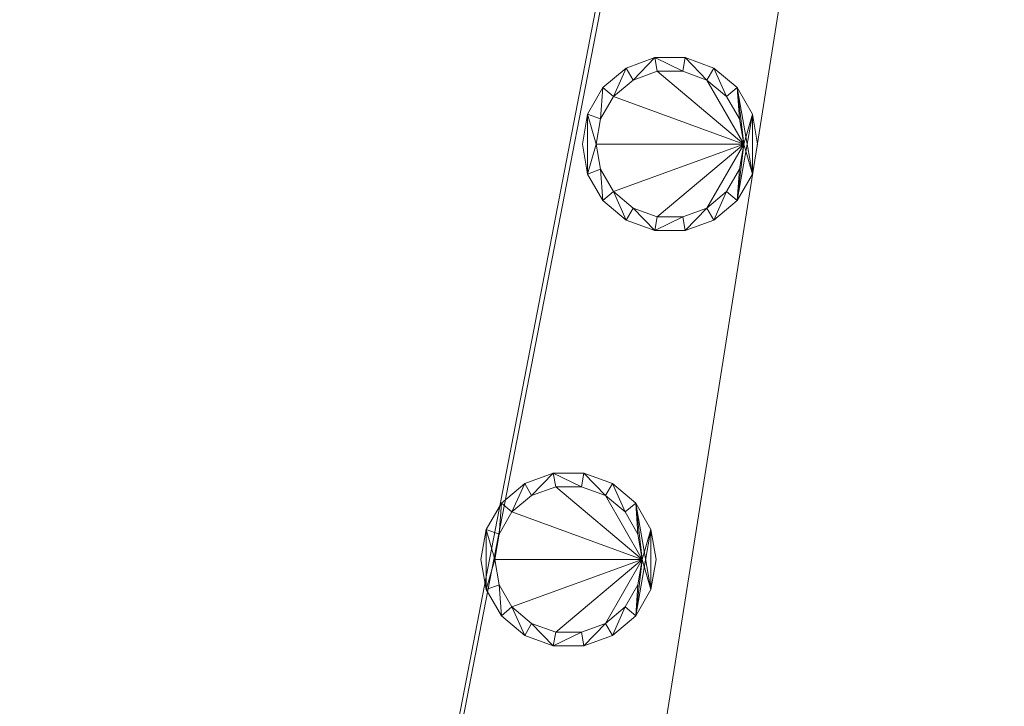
# Model space of a CAD drawing. Header units: millimetres. Extents: x 5566 to 34320, y 298 to 15638.
# Tile 267 of 656: x 12992 to 14059, y 8539 to 9283. Entities that reach past the tile are written whole.
import ezdxf

# ---------------------------------------------------------------- set-up
doc = ezdxf.new("R2010")
doc.units = ezdxf.units.MM
doc.header["$MEASUREMENT"] = 0
for name, color, linetype in [('New_A - Lighting.3D', 7, 'Continuous'), ('New_A - Slabs.3D', 7, 'Continuous'), ('New_A - Soffits.3D', 7, 'Continuous')]:
    doc.layers.add(name, color=color, linetype=linetype)
doc.layers.add('New_A - Lighting.3D_Pen_No__77', color=7, linetype='Continuous', lineweight=25, true_color=0xffcc66)

# ---------------------------------------------------------------- blocks, each defined once
blk = doc.blocks.new('Slab_F88997A8-3703-4895-AA88-2743A1B7FDF9', base_point=(5758.1, 9954.5))
at = {"layer": 'New_A - Soffits.3D', "lineweight": 0}
mesh = blk.add_polyface(dxfattribs=at)
corners = [(7225, 9954.5, 3250.4), (5758.1, 9954.5, 3250.4), (5758.1, 9954.5, 2565.4), (7225, 9954.5, 2565.4), (10330.1, 15440.9, 3250.4), (5758.1, 15440.9, 3250.4), (7225, 3642.6, 3250.4), (8901.4, 3642.6, 3250.4), (8901.4, 3096.5, 3250.4), (12419.3, 3096.5, 3250.4), (12419.3, 493, 3250.4), (25538.4, 493, 3250.4), (25538.4, 3687, 3250.4), (22960.3, 3687, 3250.4), (22960.3, 8786.1, 3250.4), (18324.8, 8786.1, 3250.4), (18324.8, 10272.8, 3250.4), (18350.2, 10272.8, 3250.4), (18350.2, 11935.7, 3250.4), (18274, 11935.7, 3250.4), (18274, 14755.1, 3250.4), (14679.9, 14755.1, 3250.4), (14679.9, 14805.9, 3250.4), (10330.1, 14805.9, 3250.4), (18467.2, 708.9, 3250.4), (16357.3, 708.9, 3250.4), (16357.3, 4043.2, 3250.4), (17346.3, 4043.2, 3250.4), (17346.3, 3566.4, 3250.4), (18467.2, 3566.4, 3250.4), (5758.1, 15440.9, 2565.4), (7225, 3642.6, 2565.4), (10330.1, 15440.9, 2565.4), (10330.1, 14805.9, 2565.4), (14679.9, 14805.9, 2565.4), (14679.9, 14755.1, 2565.4), (18274, 14755.1, 2565.4), (18274, 11935.7, 2565.4), (18350.2, 11935.7, 2565.4), (18350.2, 10272.8, 2565.4), (18324.8, 10272.8, 2565.4), (18324.8, 8786.1, 2565.4), (22960.3, 8786.1, 2565.4), (22960.3, 3687, 2565.4), (25538.4, 3687, 2565.4), (25538.4, 493, 2565.4), (12419.3, 493, 2565.4), (12419.3, 3096.5, 2565.4), (8901.4, 3096.5, 2565.4), (8901.4, 3642.6, 2565.4), (17346.3, 3566.4, 2565.4), (17346.3, 4043.2, 2565.4), (16357.3, 4043.2, 2565.4), (16357.3, 708.9, 2565.4), (18467.2, 708.9, 2565.4), (18467.2, 3566.4, 2565.4)]
mesh.append_faces([[corners[k] for k in face] for face in [(0, 1, 2, 3), (1, 5, 30, 2), (6, 0, 3, 31), (5, 4, 32, 30), (7, 6, 31, 49), (8, 7, 49, 48), (9, 8, 48, 47), (10, 9, 47, 46), (11, 10, 46, 45), (12, 11, 45, 44), (13, 12, 44, 43), (14, 13, 43, 42), (15, 14, 42, 41), (16, 15, 41, 40), (17, 16, 40, 39), (18, 17, 39, 38), (19, 18, 38, 37), (20, 19, 37, 36), (21, 20, 36, 35), (22, 21, 35, 34), (23, 22, 34, 33), (4, 23, 33, 32), (25, 24, 54, 53), (26, 25, 53, 52), (27, 26, 52, 51), (28, 27, 51, 50), (29, 28, 50, 55), (24, 29, 55, 54)]], dxfattribs={"color": 254})
mesh.append_faces([[corners[k] for k in face] for face in [(18, 16, 17), (45, 43, 44)]], dxfattribs={"vtx0": -1, "color": 254})
mesh.append_faces([[corners[k] for k in face] for face in [(11, 24, 10), (38, 40, 37)]], dxfattribs={"vtx0": -1, "vtx1": -1, "color": 254})
mesh.append_faces([[corners[k] for k in face] for face in [(4, 0, 7), (25, 21, 10), (15, 19, 28), (11, 13, 24), (49, 3, 32), (46, 35, 53), (50, 37, 41), (45, 54, 43)]], dxfattribs={"vtx0": -1, "vtx1": -1, "vtx2": -1, "color": 254})
mesh.append_faces([[corners[k] for k in face] for face in [(23, 7, 8), (23, 8, 9), (21, 9, 10), (21, 26, 27), (19, 27, 28), (15, 28, 29), (13, 29, 24), (3, 30, 32), (49, 32, 33), (47, 33, 34), (47, 34, 35), (51, 35, 36), (51, 36, 37), (46, 53, 54), (55, 41, 42), (54, 42, 43)]], dxfattribs={"vtx0": -1, "vtx2": -1, "color": 254})
mesh.append_faces([[corners[k] for k in face] for face in [(12, 13, 11), (39, 40, 38)]], dxfattribs={"vtx1": -1, "color": 254})
mesh.append_faces([[corners[k] for k in face] for face in [(4, 5, 0), (23, 4, 7), (22, 23, 9), (21, 22, 9), (25, 26, 21), (20, 21, 27), (19, 20, 27), (15, 16, 19), (18, 19, 16), (24, 25, 10), (14, 15, 29), (13, 14, 29), (48, 49, 33), (47, 48, 33), (46, 47, 35), (52, 53, 35), (51, 52, 35), (50, 51, 37), (40, 41, 37), (55, 50, 41), (54, 55, 42), (45, 46, 54)]], dxfattribs={"vtx1": -1, "vtx2": -1, "color": 254})
mesh.append_faces([[corners[k] for k in face] for face in [(5, 1, 0), (0, 6, 7), (3, 2, 30), (49, 31, 3)]], dxfattribs={"vtx2": -1, "color": 254})
blk = doc.blocks.new('Slab_37BCEA3F-6036-4764-93A5-9224337F71E8', base_point=(5916.4, 15048))
at = {"layer": 'New_A - Slabs.3D', "lineweight": 0}
mesh = blk.add_polyface(dxfattribs=at)
corners = [(5916.4, 10157.6), (5916.4, 15048), (5916.4, 15048, -150), (5916.4, 10157.6, -150), (9975.6, 14387.8), (9976.6, 15048), (7377, 10157.6), (7377, 3737.9), (8902.4, 3737.9), (8902.4, 3096.5), (12502.7, 3096.5), (12502.7, 677.9), (16357.3, 677.1), (16357.3, 492.9), (18467.2, 492.9), (18467.2, 683.4), (22812.2, 682.8), (22812.2, 8523.1), (17906.7, 8523.1), (17906.7, 9408.3), (12153.6, 9408.3), (12151.6, 10818), (14831.4, 10818), (14831.4, 14387.8), (9976.6, 15048, -150), (7377, 10157.6, -150), (9975.6, 14387.8, -150), (14831.4, 14387.8, -150), (14831.4, 10818, -150), (12151.6, 10818, -150), (12153.6, 9408.3, -150), (17906.7, 9408.3, -150), (17906.7, 8523.1, -150), (22812.2, 8523.1, -150), (22812.2, 682.8, -150), (18467.2, 683.4, -150), (18467.2, 492.9, -150), (16357.3, 492.9, -150), (16357.3, 677.1, -150), (12502.7, 677.9, -150), (12502.7, 3096.5, -150), (8902.4, 3096.5, -150), (8902.4, 3737.9, -150), (7377, 3737.9, -150)]
mesh.append_faces([[corners[k] for k in face] for face in [(0, 1, 2, 3), (1, 5, 24, 2), (6, 0, 3, 25), (5, 4, 26, 24), (7, 6, 25, 43), (8, 7, 43, 42), (9, 8, 42, 41), (10, 9, 41, 40), (11, 10, 40, 39), (12, 11, 39, 38), (13, 12, 38, 37), (14, 13, 37, 36), (15, 14, 36, 35), (16, 15, 35, 34), (17, 16, 34, 33), (18, 17, 33, 32), (19, 18, 32, 31), (20, 19, 31, 30), (21, 20, 30, 29), (22, 21, 29, 28), (23, 22, 28, 27), (4, 23, 27, 26)]], dxfattribs={"color": 254})
mesh.append_faces([[corners[k] for k in face] for face in [(23, 21, 22), (17, 15, 16)]], dxfattribs={"vtx0": -1, "color": 254})
mesh.append_faces([[corners[k] for k in face] for face in [(27, 29, 26), (33, 35, 32)]], dxfattribs={"vtx0": -1, "vtx1": -1, "color": 254})
mesh.append_faces([[corners[k] for k in face] for face in [(6, 8, 4), (1, 6, 4), (21, 4, 9), (20, 10, 12), (26, 42, 25), (26, 25, 2), (41, 26, 29), (38, 40, 30)]], dxfattribs={"vtx0": -1, "vtx1": -1, "vtx2": -1, "color": 254})
mesh.append_faces([[corners[k] for k in face] for face in [(4, 8, 9), (20, 9, 10), (18, 12, 13), (18, 13, 14), (18, 14, 15), (41, 29, 30), (38, 30, 31), (38, 31, 32)]], dxfattribs={"vtx0": -1, "vtx2": -1, "color": 254})
mesh.append_faces([[corners[k] for k in face] for face in [(5, 1, 4), (24, 26, 2), (28, 29, 27), (34, 35, 33)]], dxfattribs={"vtx1": -1, "color": 254})
mesh.append_faces([[corners[k] for k in face] for face in [(20, 21, 9), (23, 4, 21), (19, 20, 12), (18, 19, 12), (17, 18, 15), (41, 42, 26), (40, 41, 30), (37, 38, 32), (36, 37, 32), (35, 36, 32)]], dxfattribs={"vtx1": -1, "vtx2": -1, "color": 254})
mesh.append_faces([[corners[k] for k in face] for face in [(1, 0, 6), (6, 7, 8), (10, 11, 12), (25, 3, 2), (42, 43, 25), (38, 39, 40)]], dxfattribs={"vtx2": -1, "color": 254})
blk = doc.blocks.new('Slab_AB0D8A13-3061-4D3D-998D-06020AEFFC0B', base_point=(12026.1, 9294))
at = {"layer": 'New_A - Soffits.3D', "lineweight": 0}
mesh = blk.add_polyface(dxfattribs=at)
corners = [(12026.1, 9294, 6410), (12026.1, 9294, 6260), (12254, 9294, 6260), (12254, 9294, 6410), (12026.1, 10373.6, 6410), (12026.1, 10373.6, 6260), (15124.9, 10373.6, 6260), (15124.9, 10424.4, 6260), (16191.5, 10423.2, 6260), (16192, 9681.4, 6260), (16191.9, 8621.4, 6260), (16191.7, 5330.7, 6260), (16076.8, 5330.7, 6260), (16077.3, 3744.1, 6260), (16077.4, 492.9, 6260), (12416.8, 492.9, 6260), (12416.8, 2969.4, 6260), (12254.7, 2969.4, 6260), (12254.7, 2969.4, 6410), (12416.8, 2969.4, 6410), (12416.8, 492.9, 6410), (16077.4, 492.9, 6410), (16077.3, 3744.1, 6410), (16076.8, 5330.7, 6410), (16191.7, 5330.7, 6410), (16191.9, 8621.4, 6410), (16192, 9681.4, 6410), (16191.5, 10423.2, 6410), (15124.9, 10424.4, 6410), (15124.9, 10373.6, 6410)]
mesh.append_faces([[corners[k] for k in face] for face in [(0, 1, 2, 3), (4, 5, 1, 0), (3, 2, 17, 18), (29, 6, 5, 4), (28, 7, 6, 29), (27, 8, 7, 28), (26, 9, 8, 27), (25, 10, 9, 26), (24, 11, 10, 25), (23, 12, 11, 24), (22, 13, 12, 23), (21, 14, 13, 22), (20, 15, 14, 21), (19, 16, 15, 20), (18, 17, 16, 19)]], dxfattribs={"color": 254})
mesh.append_faces([[corners[k] for k in face] for face in [(14, 12, 13)]], dxfattribs={"vtx0": -1, "color": 254})
mesh.append_faces([[corners[k] for k in face] for face in [(9, 11, 8), (21, 23, 20)]], dxfattribs={"vtx0": -1, "vtx1": -1, "color": 254})
mesh.append_faces([[corners[k] for k in face] for face in [(16, 2, 6), (15, 6, 12), (29, 3, 19), (23, 29, 20)]], dxfattribs={"vtx0": -1, "vtx1": -1, "vtx2": -1, "color": 254})
mesh.append_faces([[corners[k] for k in face] for face in [(2, 5, 6), (12, 6, 7), (12, 7, 8), (29, 19, 20), (27, 23, 24)]], dxfattribs={"vtx0": -1, "vtx2": -1, "color": 254})
mesh.append_faces([[corners[k] for k in face] for face in [(22, 23, 21)]], dxfattribs={"vtx1": -1, "color": 254})
mesh.append_faces([[corners[k] for k in face] for face in [(15, 16, 6), (14, 15, 12), (11, 12, 8), (29, 4, 3), (28, 29, 23), (27, 28, 23), (26, 27, 24)]], dxfattribs={"vtx1": -1, "vtx2": -1, "color": 254})
mesh.append_faces([[corners[k] for k in face] for face in [(2, 1, 5), (16, 17, 2), (4, 0, 3), (3, 18, 19)]], dxfattribs={"vtx2": -1, "color": 254})
blk = doc.blocks.new('Lamp_29FE17B7-7A9D-41BC-BDEC-6DE3CBD1DD4A')
at = {"layer": 'New_A - Lighting.3D', "lineweight": 0}
mesh = blk.add_polyface(dxfattribs=at)
corners = [(13681.7, 8698.3, 2550.4), (13676, 8730.8, 2550.4), (13676, 8730.8, 2565.4), (13681.7, 8698.3, 2565.4), (13659.5, 8759.4, 2550.4), (13659.5, 8759.4, 2565.4), (13634.2, 8780.6, 2550.4), (13634.2, 8780.6, 2565.4), (13603.2, 8791.9, 2550.4), (13603.2, 8791.9, 2565.4), (13570.2, 8791.9, 2550.4), (13570.2, 8791.9, 2565.4), (13539.2, 8780.6, 2550.4), (13539.2, 8780.6, 2565.4), (13514, 8759.4, 2550.4), (13514, 8759.4, 2565.4), (13497.5, 8730.8, 2550.4), (13497.5, 8730.8, 2565.4), (13491.7, 8698.3, 2550.4), (13491.7, 8698.3, 2565.4), (13497.5, 8665.9, 2550.4), (13497.5, 8665.9, 2565.4), (13514, 8637.3, 2550.4), (13514, 8637.3, 2565.4), (13539.2, 8616.1, 2550.4), (13539.2, 8616.1, 2565.4), (13570.2, 8604.8, 2550.4), (13570.2, 8604.8, 2565.4), (13603.2, 8604.8, 2550.4), (13603.2, 8604.8, 2565.4), (13634.2, 8616.1, 2550.4), (13634.2, 8616.1, 2565.4), (13659.5, 8637.3, 2550.4), (13659.5, 8637.3, 2565.4), (13676, 8665.9, 2550.4), (13676, 8665.9, 2565.4), (13666.7, 8698.3, 2550.4), (13661.9, 8671, 2550.4), (13661.9, 8671, 2565.4), (13666.7, 8698.3, 2565.4), (13648, 8646.9, 2550.4), (13648, 8646.9, 2565.4), (13626.7, 8629.1, 2550.4), (13626.7, 8629.1, 2565.4), (13600.6, 8619.6, 2550.4), (13600.6, 8619.6, 2565.4), (13572.8, 8619.6, 2550.4), (13572.8, 8619.6, 2565.4), (13546.7, 8629.1, 2550.4), (13546.7, 8629.1, 2565.4), (13525.4, 8646.9, 2550.4), (13525.4, 8646.9, 2565.4), (13511.5, 8671, 2550.4), (13511.5, 8671, 2565.4), (13506.7, 8698.3, 2550.4), (13506.7, 8698.3, 2565.4), (13511.5, 8725.7, 2550.4), (13511.5, 8725.7, 2565.4), (13525.4, 8749.8, 2550.4), (13525.4, 8749.8, 2565.4), (13546.7, 8767.6, 2550.4), (13546.7, 8767.6, 2565.4), (13572.8, 8777.1, 2550.4), (13572.8, 8777.1, 2565.4), (13600.6, 8777.1, 2550.4), (13600.6, 8777.1, 2565.4), (13626.7, 8767.6, 2550.4), (13626.7, 8767.6, 2565.4), (13648, 8749.8, 2550.4), (13648, 8749.8, 2565.4), (13661.9, 8725.7, 2550.4), (13661.9, 8725.7, 2565.4)]
mesh.append_faces([[corners[k] for k in face] for face in [(0, 1, 2, 3), (1, 4, 5, 2), (4, 6, 7, 5), (6, 8, 9, 7), (8, 10, 11, 9), (10, 12, 13, 11), (12, 14, 15, 13), (14, 16, 17, 15), (16, 18, 19, 17), (18, 20, 21, 19), (20, 22, 23, 21), (22, 24, 25, 23), (24, 26, 27, 25), (26, 28, 29, 27), (28, 30, 31, 29), (30, 32, 33, 31), (32, 34, 35, 33), (34, 0, 3, 35), (36, 37, 38, 39), (37, 40, 41, 38), (40, 42, 43, 41), (42, 44, 45, 43), (44, 46, 47, 45), (46, 48, 49, 47), (48, 50, 51, 49), (50, 52, 53, 51), (52, 54, 55, 53), (54, 56, 57, 55), (56, 58, 59, 57), (58, 60, 61, 59), (60, 62, 63, 61), (62, 64, 65, 63), (64, 66, 67, 65), (66, 68, 69, 67), (68, 70, 71, 69), (70, 36, 39, 71)]], dxfattribs={"color": 9})
mesh.append_faces([[corners[k] for k in face] for face in [(20, 16, 54), (34, 36, 4), (17, 21, 55), (2, 39, 33)]], dxfattribs={"vtx0": -1, "vtx1": -1, "vtx2": -1, "color": 9})
mesh.append_faces([[corners[k] for k in face] for face in [(20, 54, 52), (56, 16, 14), (22, 52, 50), (58, 14, 12), (24, 50, 48), (60, 12, 10), (26, 48, 46), (26, 46, 44), (64, 10, 8), (28, 44, 42), (66, 8, 6), (30, 42, 40), (68, 6, 4), (32, 40, 37), (32, 37, 36), (34, 4, 1), (17, 55, 57), (53, 21, 23), (15, 57, 59), (51, 23, 25), (13, 59, 61), (49, 25, 27), (11, 61, 63), (11, 63, 65), (45, 27, 29), (9, 65, 67), (43, 29, 31), (7, 67, 69), (41, 31, 33), (5, 69, 71), (5, 71, 39), (2, 33, 35)]], dxfattribs={"vtx0": -1, "vtx2": -1, "color": 9})
mesh.append_faces([[corners[k] for k in face] for face in [(0, 34, 1), (3, 2, 35)]], dxfattribs={"vtx1": -1, "color": 9})
mesh.append_faces([[corners[k] for k in face] for face in [(56, 54, 16), (22, 20, 52), (58, 56, 14), (24, 22, 50), (60, 58, 12), (26, 24, 48), (62, 60, 10), (64, 62, 10), (28, 26, 44), (66, 64, 8), (30, 28, 42), (68, 66, 6), (32, 30, 40), (70, 68, 4), (36, 70, 4), (34, 32, 36), (53, 55, 21), (15, 17, 57), (51, 53, 23), (13, 15, 59), (49, 51, 25), (11, 13, 61), (47, 49, 27), (45, 47, 27), (9, 11, 65), (43, 45, 29), (7, 9, 67), (41, 43, 31), (5, 7, 69), (38, 41, 33), (39, 38, 33), (2, 5, 39)]], dxfattribs={"vtx1": -1, "vtx2": -1, "color": 9})
mesh.append_faces([[corners[k] for k in face] for face in [(20, 18, 16), (17, 19, 21)]], dxfattribs={"vtx2": -1, "color": 9})
mesh = blk.add_polyface(dxfattribs=at)
corners = [(13666.7, 8698.3, 2552), (13661.9, 8671, 2552), (13648, 8646.9, 2552), (13626.7, 8629.1, 2552), (13600.6, 8619.6, 2552), (13572.8, 8619.6, 2552), (13546.7, 8629.1, 2552), (13525.4, 8646.9, 2552), (13511.5, 8671, 2552), (13506.7, 8698.3, 2552), (13511.5, 8725.7, 2552), (13525.4, 8749.8, 2552), (13546.7, 8767.6, 2552), (13572.8, 8777.1, 2552), (13600.6, 8777.1, 2552), (13626.7, 8767.6, 2552), (13648, 8749.8, 2552), (13661.9, 8725.7, 2552)]
mesh.append_faces([[corners[k] for k in face] for face in [(0, 15, 16, 17)]], dxfattribs={"vtx0": -1, "color": 7})
mesh.append_faces([[corners[k] for k in face] for face in [(0, 3, 4, 5), (0, 5, 6, 7), (0, 7, 8, 9), (0, 9, 10, 11), (0, 11, 12, 13), (0, 13, 14, 15)]], dxfattribs={"vtx0": -1, "vtx3": -1, "color": 7})
mesh.append_faces([[corners[k] for k in face] for face in [(0, 1, 2, 3)]], dxfattribs={"vtx3": -1, "color": 7})
blk = doc.blocks.new('Lamp_4C742ADA-376F-4D9C-A0D8-718BBB6DB3A9')
at = {"layer": 'New_A - Lighting.3D', "lineweight": 0}
mesh = blk.add_polyface(dxfattribs=at)
corners = [(13791.7, 9148.4, 6245), (13786, 9180.9, 6245), (13786, 9180.9, 6260), (13791.7, 9148.4, 6260), (13769.5, 9209.5, 6245), (13769.5, 9209.5, 6260), (13744.2, 9230.7, 6245), (13744.2, 9230.7, 6260), (13713.2, 9242, 6245), (13713.2, 9242, 6260), (13680.2, 9242, 6245), (13680.2, 9242, 6260), (13649.2, 9230.7, 6245), (13649.2, 9230.7, 6260), (13623.9, 9209.5, 6245), (13623.9, 9209.5, 6260), (13607.4, 9180.9, 6245), (13607.4, 9180.9, 6260), (13601.7, 9148.4, 6245), (13601.7, 9148.4, 6260), (13607.4, 9115.9, 6245), (13607.4, 9115.9, 6260), (13623.9, 9087.4, 6245), (13623.9, 9087.4, 6260), (13649.2, 9066.1, 6245), (13649.2, 9066.1, 6260), (13680.2, 9054.9, 6245), (13680.2, 9054.9, 6260), (13713.2, 9054.9, 6245), (13713.2, 9054.9, 6260), (13744.2, 9066.1, 6245), (13744.2, 9066.1, 6260), (13769.5, 9087.4, 6245), (13769.5, 9087.4, 6260), (13786, 9115.9, 6245), (13786, 9115.9, 6260), (13776.7, 9148.4, 6245), (13771.9, 9121.1, 6245), (13771.9, 9121.1, 6260), (13776.7, 9148.4, 6260), (13758, 9097, 6245), (13758, 9097, 6260), (13736.7, 9079.1, 6245), (13736.7, 9079.1, 6260), (13710.6, 9069.6, 6245), (13710.6, 9069.6, 6260), (13682.8, 9069.6, 6245), (13682.8, 9069.6, 6260), (13656.7, 9079.1, 6245), (13656.7, 9079.1, 6260), (13635.4, 9097, 6245), (13635.4, 9097, 6260), (13621.5, 9121.1, 6245), (13621.5, 9121.1, 6260), (13616.7, 9148.4, 6245), (13616.7, 9148.4, 6260), (13621.5, 9175.8, 6245), (13621.5, 9175.8, 6260), (13635.4, 9199.8, 6245), (13635.4, 9199.8, 6260), (13656.7, 9217.7, 6245), (13656.7, 9217.7, 6260), (13682.8, 9227.2, 6245), (13682.8, 9227.2, 6260), (13710.6, 9227.2, 6245), (13710.6, 9227.2, 6260), (13736.7, 9217.7, 6245), (13736.7, 9217.7, 6260), (13758, 9199.8, 6245), (13758, 9199.8, 6260), (13771.9, 9175.8, 6245), (13771.9, 9175.8, 6260)]
mesh.append_faces([[corners[k] for k in face] for face in [(0, 1, 2, 3), (1, 4, 5, 2), (4, 6, 7, 5), (6, 8, 9, 7), (8, 10, 11, 9), (10, 12, 13, 11), (12, 14, 15, 13), (14, 16, 17, 15), (16, 18, 19, 17), (18, 20, 21, 19), (20, 22, 23, 21), (22, 24, 25, 23), (24, 26, 27, 25), (26, 28, 29, 27), (28, 30, 31, 29), (30, 32, 33, 31), (32, 34, 35, 33), (34, 0, 3, 35), (36, 37, 38, 39), (37, 40, 41, 38), (40, 42, 43, 41), (42, 44, 45, 43), (44, 46, 47, 45), (46, 48, 49, 47), (48, 50, 51, 49), (50, 52, 53, 51), (52, 54, 55, 53), (54, 56, 57, 55), (56, 58, 59, 57), (58, 60, 61, 59), (60, 62, 63, 61), (62, 64, 65, 63), (64, 66, 67, 65), (66, 68, 69, 67), (68, 70, 71, 69), (70, 36, 39, 71)]], dxfattribs={"color": 9})
mesh.append_faces([[corners[k] for k in face] for face in [(20, 16, 54), (34, 36, 4), (17, 21, 55), (2, 39, 33)]], dxfattribs={"vtx0": -1, "vtx1": -1, "vtx2": -1, "color": 9})
mesh.append_faces([[corners[k] for k in face] for face in [(20, 54, 52), (56, 16, 14), (22, 52, 50), (58, 14, 12), (24, 50, 48), (60, 12, 10), (26, 48, 46), (26, 46, 44), (64, 10, 8), (28, 44, 42), (66, 8, 6), (30, 42, 40), (68, 6, 4), (32, 40, 37), (32, 37, 36), (34, 4, 1), (17, 55, 57), (53, 21, 23), (15, 57, 59), (51, 23, 25), (13, 59, 61), (49, 25, 27), (11, 61, 63), (11, 63, 65), (45, 27, 29), (9, 65, 67), (43, 29, 31), (7, 67, 69), (41, 31, 33), (5, 69, 71), (5, 71, 39), (2, 33, 35)]], dxfattribs={"vtx0": -1, "vtx2": -1, "color": 9})
mesh.append_faces([[corners[k] for k in face] for face in [(0, 34, 1), (3, 2, 35)]], dxfattribs={"vtx1": -1, "color": 9})
mesh.append_faces([[corners[k] for k in face] for face in [(56, 54, 16), (22, 20, 52), (58, 56, 14), (24, 22, 50), (60, 58, 12), (26, 24, 48), (62, 60, 10), (64, 62, 10), (28, 26, 44), (66, 64, 8), (30, 28, 42), (68, 66, 6), (32, 30, 40), (70, 68, 4), (36, 70, 4), (34, 32, 36), (53, 55, 21), (15, 17, 57), (51, 53, 23), (13, 15, 59), (49, 51, 25), (11, 13, 61), (47, 49, 27), (45, 47, 27), (9, 11, 65), (43, 45, 29), (7, 9, 67), (41, 43, 31), (5, 7, 69), (38, 41, 33), (39, 38, 33), (2, 5, 39)]], dxfattribs={"vtx1": -1, "vtx2": -1, "color": 9})
mesh.append_faces([[corners[k] for k in face] for face in [(20, 18, 16), (17, 19, 21)]], dxfattribs={"vtx2": -1, "color": 9})
mesh = blk.add_polyface(dxfattribs=at)
corners = [(13776.7, 9148.4, 6246.6), (13771.9, 9121.1, 6246.6), (13758, 9097, 6246.6), (13736.7, 9079.1, 6246.6), (13710.6, 9069.6, 6246.6), (13682.8, 9069.6, 6246.6), (13656.7, 9079.1, 6246.6), (13635.4, 9097, 6246.6), (13621.5, 9121.1, 6246.6), (13616.7, 9148.4, 6246.6), (13621.5, 9175.8, 6246.6), (13635.4, 9199.8, 6246.6), (13656.7, 9217.7, 6246.6), (13682.8, 9227.2, 6246.6), (13710.6, 9227.2, 6246.6), (13736.7, 9217.7, 6246.6), (13758, 9199.8, 6246.6), (13771.9, 9175.8, 6246.6)]
mesh.append_faces([[corners[k] for k in face] for face in [(0, 15, 16, 17)]], dxfattribs={"vtx0": -1, "color": 7})
mesh.append_faces([[corners[k] for k in face] for face in [(0, 3, 4, 5), (0, 5, 6, 7), (0, 7, 8, 9), (0, 9, 10, 11), (0, 11, 12, 13), (0, 13, 14, 15)]], dxfattribs={"vtx0": -1, "vtx3": -1, "color": 7})
mesh.append_faces([[corners[k] for k in face] for face in [(0, 1, 2, 3)]], dxfattribs={"vtx3": -1, "color": 7})

msp = doc.modelspace()

# ---------------------------------------------------------------- block references
at = {"layer": 'New_A - Lighting.3D_Pen_No__77', "color": 31, "linetype": 'Continuous', "lineweight": 25, "true_color": 0xffcc66}
for name in ['Lamp_4C742ADA-376F-4D9C-A0D8-718BBB6DB3A9', 'Lamp_29FE17B7-7A9D-41BC-BDEC-6DE3CBD1DD4A']:
    msp.add_blockref(name, (0, 0), dxfattribs=at)
at = {"layer": 'New_A - Slabs.3D', "color": 251, "linetype": 'Continuous', "lineweight": 18, "true_color": 0x4a4a4a}
msp.add_blockref('Slab_37BCEA3F-6036-4764-93A5-9224337F71E8', (5916.4, 15048), dxfattribs=at)
at = {"layer": 'New_A - Soffits.3D', "color": 251, "linetype": 'Continuous', "lineweight": 18, "true_color": 0x4a4a4a}
for name, p in [('Slab_F88997A8-3703-4895-AA88-2743A1B7FDF9', (5758.1, 9954.5)), ('Slab_AB0D8A13-3061-4D3D-998D-06020AEFFC0B', (12026.1, 9294))]:
    msp.add_blockref(name, p, dxfattribs=at)

doc.saveas('drawing.dxf')
